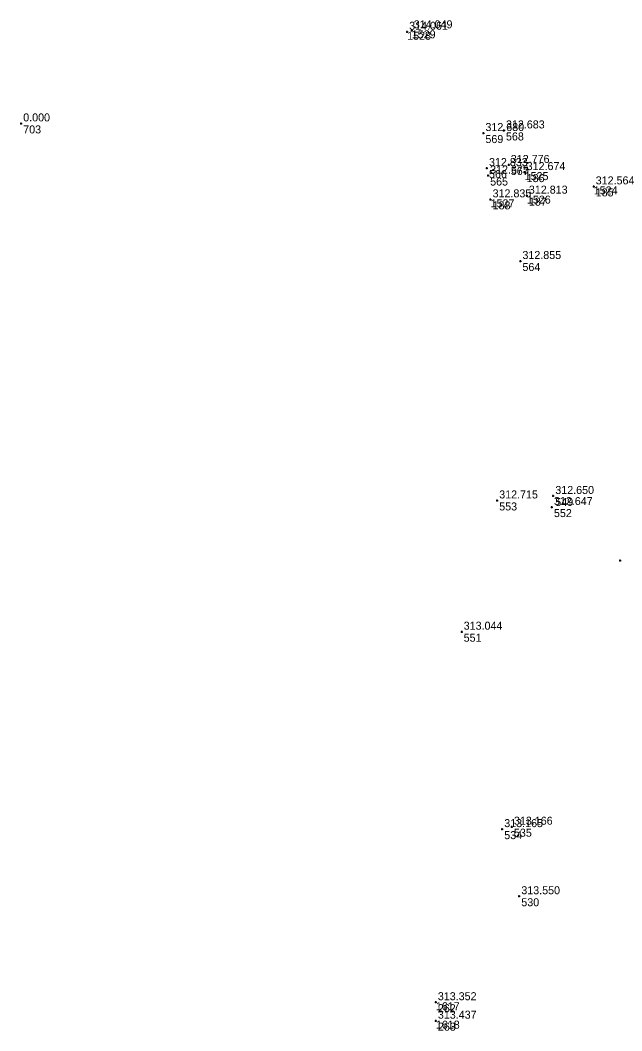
# Model space of a CAD drawing. Extents: x -829398 to -819400, y -1074439 to -1067977.
# Drawn here: x -820865.1 to -820775, y -1068846.9 to -1068695.4 of the extents above; entities that cross this region are included whole.
import ezdxf

# ---------------------------------------------------------------- set-up
doc = ezdxf.new("R2010")
doc.units = 0
for name, color, linetype in [('Vrstva 60', 7, 'Continuous'), ('Vrstva 61', 7, 'Continuous'), ('Čísla bodů_doměření_2012', 7, 'Continuous')]:
    doc.layers.add(name, color=color, linetype=linetype)

# ---------------------------------------------------------------- blocks, each defined once
blk = doc.blocks.new('BOD')
at = {"layer": 'Čísla bodů_doměření_2012'}
for p, q in [((-0.15, 0), (0.15, 0)), ((0, -0.15), (0, 0.15))]:
    blk.add_line(p, q, dxfattribs=at)

msp = doc.modelspace()

# ---------------------------------------------------------------- block references
at = {"layer": 'Vrstva 60'}
for p in [(-820807.133, -1068697.164), (-820806.441, -1068696.951), (-820864.98, -1068710.9), (-820795.705, -1068712.347), (-820792.624, -1068711.954), (-820795.169, -1068717.594), (-820791.896, -1068717.13), (-820794.997, -1068718.714), (-820789.523, -1068718.198), (-820789.523, -1068718.198), (-820779.175, -1068720.342), (-820779.175, -1068720.342), (-820794.63, -1068722.285), (-820794.63, -1068722.285), (-820789.19, -1068721.728), (-820789.19, -1068721.728), (-820790.157, -1068731.528), (-820793.636, -1068767.414), (-820785.229, -1068766.747), (-820785.432, -1068768.408), (-820775.222, -1068776.419), (-820798.963, -1068787.09), (-820792.88, -1068816.682), (-820791.43, -1068816.321), (-820790.324, -1068826.742), (-820802.837, -1068842.627), (-820802.837, -1068842.627), (-820802.831, -1068845.391), (-820802.831, -1068845.391)]:
    msp.add_blockref('BOD', p, dxfattribs=at)

# ---------------------------------------------------------------- texts
for s, p in [('1528', (-820807.133, -1068698.364)), ('1529', (-820806.441, -1068698.151)), ('703', (-820864.68, -1068712.4)), ('569', (-820795.405, -1068713.847)), ('568', (-820792.324, -1068713.454)), ('567', (-820791.596, -1068718.63)), ('566', (-820794.869, -1068719.094)), ('565', (-820794.697, -1068720.214)), ('1525', (-820789.523, -1068719.398)), ('186', (-820789.223, -1068719.698)), ('1524', (-820779.175, -1068721.542)), ('185', (-820778.875, -1068721.842)), ('1526', (-820789.19, -1068722.928)), ('187', (-820788.89, -1068723.228)), ('1527', (-820794.63, -1068723.485)), ('188', (-820794.33, -1068723.785)), ('564', (-820789.857, -1068733.028)), ('549', (-820784.929, -1068768.247)), ('553', (-820793.336, -1068768.914)), ('552', (-820785.132, -1068769.908)), ('551', (-820798.663, -1068788.59)), ('534', (-820792.58, -1068818.182)), ('535', (-820791.13, -1068817.821)), ('530', (-820790.024, -1068828.242)), ('1617', (-820802.837, -1068843.827)), ('262', (-820802.537, -1068844.127)), ('1618', (-820802.831, -1068846.591)), ('263', (-820802.531, -1068846.891))]:
    msp.add_text(s, height=1.2, dxfattribs=at).set_placement(p)
at = {"layer": 'Vrstva 61'}
for s, p in [('314.061', (-820806.833, -1068696.864)), ('314.049', (-820806.141, -1068696.651)), ('0.000', (-820864.68, -1068710.6)), ('312.680', (-820795.405, -1068712.047)), ('312.683', (-820792.324, -1068711.654)), ('312.833', (-820794.869, -1068717.294)), ('312.776', (-820791.596, -1068716.83)), ('312.675', (-820794.697, -1068718.414)), ('312.674', (-820789.223, -1068717.898)), ('312.564', (-820778.875, -1068720.042)), ('312.813', (-820788.89, -1068721.428)), ('312.835', (-820794.33, -1068721.985)), ('312.855', (-820789.857, -1068731.228)), ('312.715', (-820793.336, -1068767.114)), ('312.650', (-820784.929, -1068766.447)), ('312.647', (-820785.132, -1068768.108)), ('313.044', (-820798.663, -1068786.79)), ('313.165', (-820792.58, -1068816.382)), ('313.166', (-820791.13, -1068816.021)), ('313.550', (-820790.024, -1068826.442)), ('313.352', (-820802.537, -1068842.327)), ('313.437', (-820802.531, -1068845.091))]:
    msp.add_text(s, height=1.2, dxfattribs=at).set_placement(p)

doc.saveas('drawing.dxf')
